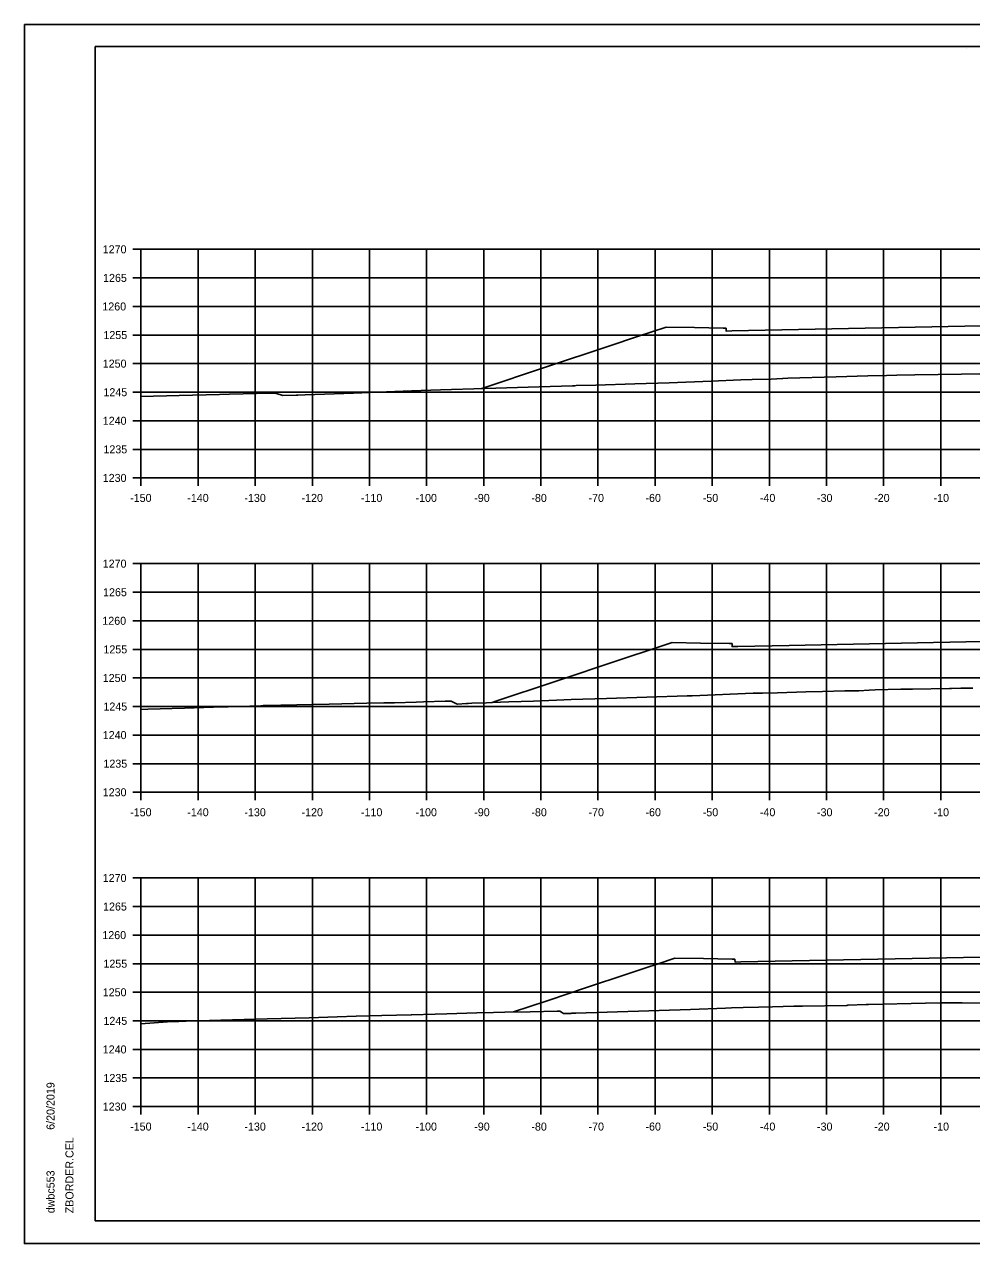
# Model space of a CAD drawing. Extents: x -70 to 701944, y -4 to 666871.
# Drawn here: x 669045.7 to 669211.5, y 662635.6 to 662848.9 of the extents above; entities that cross this region are included whole.
import ezdxf

# ---------------------------------------------------------------- set-up
doc = ezdxf.new("R2010")
doc.units = 0
for name, color, linetype in [('R_Axis', 7, 'Continuous'), ('R_Axis Annot', 7, 'Continuous'), ('R_Border', 7, 'Continuous'), ('R_Exist Surface', 7, 'Continuous'), ('R_Fin Surface', 7, 'Continuous'), ('R_Grid', 7, 'Continuous'), ('R_No Plot', 7, 'Continuous')]:
    doc.layers.add(name, color=color, linetype=linetype)

msp = doc.modelspace()

# ---------------------------------------------------------------- linework, layer by layer
at = {"layer": 'R_Axis'}
for p, q in [((669064.67, 662809.55), (669066.07, 662809.55)), ((669066.07, 662769.55), (669066.07, 662809.55)), ((669064.67, 662804.55), (669066.07, 662804.55)), ((669064.67, 662799.55), (669066.07, 662799.55)), ((669064.67, 662794.55), (669066.07, 662794.55)), ((669064.67, 662789.55), (669066.07, 662789.55)), ((669064.67, 662784.55), (669066.07, 662784.55)), ((669064.67, 662779.55), (669066.07, 662779.55)), ((669064.67, 662774.55), (669066.07, 662774.55)), ((669064.67, 662769.55), (669066.07, 662769.55)), ((669066.07, 662769.55), (669366.07, 662769.55)), ((669066.07, 662768.15), (669066.07, 662769.55)), ((669076.07, 662768.15), (669076.07, 662769.55)), ((669086.07, 662768.15), (669086.07, 662769.55)), ((669096.07, 662768.15), (669096.07, 662769.55)), ((669106.07, 662768.15), (669106.07, 662769.55)), ((669116.07, 662768.15), (669116.07, 662769.55)), ((669126.07, 662768.15), (669126.07, 662769.55)), ((669136.07, 662768.15), (669136.07, 662769.55)), ((669146.07, 662768.15), (669146.07, 662769.55)), ((669156.07, 662768.15), (669156.07, 662769.55)), ((669166.07, 662768.15), (669166.07, 662769.55)), ((669176.07, 662768.15), (669176.07, 662769.55)), ((669186.07, 662768.15), (669186.07, 662769.55)), ((669196.07, 662768.15), (669196.07, 662769.55)), ((669206.07, 662768.15), (669206.07, 662769.55)), ((669064.67, 662754.55), (669066.07, 662754.55)), ((669066.07, 662714.55), (669066.07, 662754.55)), ((669064.67, 662749.55), (669066.07, 662749.55)), ((669064.67, 662744.55), (669066.07, 662744.55)), ((669064.67, 662739.55), (669066.07, 662739.55)), ((669064.67, 662734.55), (669066.07, 662734.55)), ((669064.67, 662729.55), (669066.07, 662729.55)), ((669064.67, 662724.55), (669066.07, 662724.55)), ((669064.67, 662719.55), (669066.07, 662719.55)), ((669064.67, 662714.55), (669066.07, 662714.55)), ((669066.07, 662714.55), (669366.07, 662714.55)), ((669066.07, 662713.15), (669066.07, 662714.55)), ((669076.07, 662713.15), (669076.07, 662714.55)), ((669086.07, 662713.15), (669086.07, 662714.55)), ((669096.07, 662713.15), (669096.07, 662714.55)), ((669106.07, 662713.15), (669106.07, 662714.55)), ((669116.07, 662713.15), (669116.07, 662714.55)), ((669126.07, 662713.15), (669126.07, 662714.55)), ((669136.07, 662713.15), (669136.07, 662714.55)), ((669146.07, 662713.15), (669146.07, 662714.55)), ((669156.07, 662713.15), (669156.07, 662714.55)), ((669166.07, 662713.15), (669166.07, 662714.55)), ((669176.07, 662713.15), (669176.07, 662714.55)), ((669186.07, 662713.15), (669186.07, 662714.55)), ((669196.07, 662713.15), (669196.07, 662714.55)), ((669206.07, 662713.15), (669206.07, 662714.55)), ((669064.67, 662699.55), (669066.07, 662699.55)), ((669066.07, 662659.55), (669066.07, 662699.55)), ((669064.67, 662694.55), (669066.07, 662694.55)), ((669064.67, 662689.55), (669066.07, 662689.55)), ((669064.67, 662684.55), (669066.07, 662684.55)), ((669064.67, 662679.55), (669066.07, 662679.55)), ((669064.67, 662674.55), (669066.07, 662674.55)), ((669064.67, 662669.55), (669066.07, 662669.55)), ((669064.67, 662664.55), (669066.07, 662664.55)), ((669064.67, 662659.55), (669066.07, 662659.55)), ((669066.07, 662659.55), (669366.07, 662659.55)), ((669066.07, 662658.15), (669066.07, 662659.55)), ((669076.07, 662658.15), (669076.07, 662659.55)), ((669086.07, 662658.15), (669086.07, 662659.55)), ((669096.07, 662658.15), (669096.07, 662659.55)), ((669106.07, 662658.15), (669106.07, 662659.55)), ((669116.07, 662658.15), (669116.07, 662659.55)), ((669126.07, 662658.15), (669126.07, 662659.55)), ((669136.07, 662658.15), (669136.07, 662659.55)), ((669146.07, 662658.15), (669146.07, 662659.55)), ((669156.07, 662658.15), (669156.07, 662659.55)), ((669166.07, 662658.15), (669166.07, 662659.55)), ((669176.07, 662658.15), (669176.07, 662659.55)), ((669186.07, 662658.15), (669186.07, 662659.55)), ((669196.07, 662658.15), (669196.07, 662659.55)), ((669206.07, 662658.15), (669206.07, 662659.55))]:
    msp.add_line(p, q, dxfattribs=at)
at = {"layer": 'R_Border'}
for p, q in [((669058.07, 662845.01), (669374.25, 662845.01)), ((669058.07, 662639.55), (669058.07, 662845.01)), ((669210.59, 662844.75), (669210.59, 662844.75)), ((669210.59, 662844.75), (669210.59, 662844.75)), ((669058.07, 662639.55), (669058.07, 662639.55)), ((669374.25, 662639.55), (669058.07, 662639.55))]:
    msp.add_line(p, q, dxfattribs=at)
at = {"layer": 'R_Exist Surface'}
for points in [[(669066.07, 662783.78), (669072.74, 662783.95), (669079.83, 662784.13), (669081.59, 662784.19), (669088.7, 662784.37), (669089.25, 662784.37), (669089.55, 662784.38), (669090.55, 662784.07), (669090.92, 662783.95), (669093.26, 662784.01), (669093.53, 662784.02), (669094.79, 662784.06), (669103.28, 662784.37), (669110.52, 662784.66), (669113.41, 662784.77), (669118.49, 662784.95), (669126.26, 662785.21), (669135.8, 662785.5), (669141.63, 662785.67), (669142.01, 662785.69), (669142.25, 662785.7), (669145.67, 662785.79), (669152.54, 662785.99), (669158.53, 662786.21), (669165.86, 662786.48), (669171.1, 662786.69), (669173.05, 662786.77), (669176.38, 662786.85), (669178.37, 662786.96), (669178.44, 662786.96), (669179.28, 662786.98), (669187.76, 662787.24), (669193.3, 662787.39), (669196.6, 662787.45), (669198.39, 662787.54), (669201.53, 662787.6), (669209.69, 662787.71), (669212.91, 662787.76)], [(669066.07, 662729.04), (669067.26, 662729.08), (669073.7, 662729.27), (669078.79, 662729.42), (669081.36, 662729.49), (669087.07, 662729.69), (669087.47, 662729.7), (669087.7, 662729.71), (669099.04, 662729.97), (669105.62, 662730.14), (669108.59, 662730.22), (669110.46, 662730.22), (669114.27, 662730.33), (669115.52, 662730.37), (669119.31, 662730.48), (669119.31, 662730.48), (669119.31, 662730.48), (669120.04, 662730.49), (669120.37, 662730.49), (669121.33, 662730.01), (669121.47, 662729.96), (669123.05, 662730.06), (669123.37, 662730.08), (669123.97, 662730.12), (669126.53, 662730.21), (669127.56, 662730.26), (669130.45, 662730.37), (669134.81, 662730.5), (669138.79, 662730.66), (669141.4, 662730.77), (669147.57, 662730.94), (669161.69, 662731.41), (669162.33, 662731.43), (669162.55, 662731.44), (669173.26, 662731.86), (669174.25, 662731.88), (669174.84, 662731.91), (669177.47, 662731.96), (669182.43, 662732.11), (669185.38, 662732.2), (669189.27, 662732.28), (669191.7, 662732.31), (669193.52, 662732.41), (669194.57, 662732.46), (669199.1, 662732.56), (669201.11, 662732.61), (669207.62, 662732.71), (669207.95, 662732.72), (669209.61, 662732.74), (669209.66, 662732.74), (669211.66, 662732.76)], [(669066.07, 662674.03), (669070.7, 662674.4), (669072.68, 662674.46), (669074, 662674.5), (669076.02, 662674.56), (669088.14, 662674.92), (669095.49, 662675.09), (669100.4, 662675.24), (669103.76, 662675.34), (669108.25, 662675.48), (669113.34, 662675.59), (669113.39, 662675.59), (669113.45, 662675.59), (669117.59, 662675.69), (669119.59, 662675.77), (669124.84, 662675.96), (669127.77, 662676.03), (669129.76, 662676.09), (669134.18, 662676.15), (669138.91, 662676.24), (669139.2, 662676.25), (669139.41, 662676.25), (669139.83, 662675.95), (669140.02, 662675.81), (669140.88, 662675.84), (669141.2, 662675.86), (669141.29, 662675.86), (669141.49, 662675.87), (669142.18, 662675.89), (669162.24, 662676.55), (669168.37, 662676.78), (669169.42, 662676.81), (669171.5, 662676.9), (669174.19, 662676.94), (669176.61, 662676.99), (669180.35, 662677.1), (669180.64, 662677.11), (669181.89, 662677.12), (669189.61, 662677.26), (669189.63, 662677.26), (669189.82, 662677.27), (669193.02, 662677.41), (669193.44, 662677.42), (669203.37, 662677.67), (669206.12, 662677.71), (669206.12, 662677.71), (669206.87, 662677.71), (669207.02, 662677.73), (669209.82, 662677.7), (669218.29, 662677.64)]]:
    msp.add_lwpolyline(points, dxfattribs=at)
at = {"layer": 'R_Fin Surface'}
for points in [[(669125.72, 662785.19), (669136.91, 662788.93), (669147.94, 662792.6), (669153, 662794.29), (669157.99, 662795.95), (669162.99, 662795.85), (669167.99, 662795.75), (669168.49, 662795.75), (669168.5, 662795.25), (669169.5, 662795.27), (669201.58, 662795.91), (669216.07, 662796.2), (669248.07, 662795.56), (669249.07, 662795.54), (669249.08, 662796.04), (669249.58, 662796.04), (669254.58, 662796.14), (669259.58, 662796.24), (669276.39, 662790.64)], [(669127.53, 662730.26), (669128.17, 662730.48), (669138.23, 662733.84), (669141.2, 662734.83), (669147.12, 662736.79), (669159.03, 662740.75), (669164.03, 662740.65), (669169.03, 662740.55), (669169.53, 662740.55), (669169.54, 662740.05), (669170.54, 662740.07), (669179.51, 662740.25), (669216.07, 662740.99), (669248.07, 662740.35), (669249.07, 662740.33), (669249.08, 662740.83), (669249.58, 662740.83), (669254.58, 662740.93), (669259.58, 662741.03), (669275.2, 662735.82)], [(669131.26, 662676.11), (669136.98, 662678), (669141.16, 662679.39), (669143.21, 662680.07), (669151.97, 662683.01), (669154.47, 662683.84), (669156.58, 662684.54), (669156.59, 662684.55), (669159.55, 662685.54), (669164.55, 662685.44), (669169.55, 662685.34), (669170.05, 662685.34), (669170.06, 662684.84), (669171.06, 662684.86), (669216.07, 662685.76), (669248.07, 662685.12), (669249.07, 662685.1), (669249.08, 662685.6), (669249.58, 662685.6), (669254.58, 662685.7), (669259.58, 662685.8), (669272.9, 662681.36)]]:
    msp.add_lwpolyline(points, dxfattribs=at)
at = {"layer": 'R_Grid'}
for p, q in [((669066.07, 662809.55), (669366.07, 662809.55)), ((669066.07, 662769.55), (669066.07, 662809.55)), ((669076.07, 662769.55), (669076.07, 662809.55)), ((669086.07, 662769.55), (669086.07, 662809.55)), ((669096.07, 662769.55), (669096.07, 662809.55)), ((669106.07, 662769.55), (669106.07, 662809.55)), ((669116.07, 662769.55), (669116.07, 662809.55)), ((669126.07, 662769.55), (669126.07, 662809.55)), ((669136.07, 662769.55), (669136.07, 662809.55)), ((669146.07, 662769.55), (669146.07, 662809.55)), ((669156.07, 662769.55), (669156.07, 662809.55)), ((669166.07, 662769.55), (669166.07, 662809.55)), ((669176.07, 662769.55), (669176.07, 662809.55)), ((669186.07, 662769.55), (669186.07, 662809.55)), ((669196.07, 662769.55), (669196.07, 662809.55)), ((669206.07, 662769.55), (669206.07, 662809.55)), ((669066.07, 662804.55), (669366.07, 662804.55)), ((669066.07, 662799.55), (669366.07, 662799.55)), ((669066.07, 662794.55), (669366.07, 662794.55)), ((669066.07, 662789.55), (669366.07, 662789.55)), ((669066.07, 662784.55), (669366.07, 662784.55)), ((669066.07, 662779.55), (669366.07, 662779.55)), ((669066.07, 662774.55), (669366.07, 662774.55)), ((669066.07, 662769.55), (669366.07, 662769.55)), ((669066.07, 662754.55), (669366.07, 662754.55)), ((669066.07, 662714.55), (669066.07, 662754.55)), ((669076.07, 662714.55), (669076.07, 662754.55)), ((669086.07, 662714.55), (669086.07, 662754.55)), ((669096.07, 662714.55), (669096.07, 662754.55)), ((669106.07, 662714.55), (669106.07, 662754.55)), ((669116.07, 662714.55), (669116.07, 662754.55)), ((669126.07, 662714.55), (669126.07, 662754.55)), ((669136.07, 662714.55), (669136.07, 662754.55)), ((669146.07, 662714.55), (669146.07, 662754.55)), ((669156.07, 662714.55), (669156.07, 662754.55)), ((669166.07, 662714.55), (669166.07, 662754.55)), ((669176.07, 662714.55), (669176.07, 662754.55)), ((669186.07, 662714.55), (669186.07, 662754.55)), ((669196.07, 662714.55), (669196.07, 662754.55)), ((669206.07, 662714.55), (669206.07, 662754.55)), ((669066.07, 662749.55), (669366.07, 662749.55)), ((669066.07, 662744.55), (669366.07, 662744.55)), ((669066.07, 662739.55), (669366.07, 662739.55)), ((669066.07, 662734.55), (669366.07, 662734.55)), ((669066.07, 662729.55), (669366.07, 662729.55)), ((669066.07, 662724.55), (669366.07, 662724.55)), ((669066.07, 662719.55), (669366.07, 662719.55)), ((669066.07, 662714.55), (669366.07, 662714.55)), ((669066.07, 662699.55), (669366.07, 662699.55)), ((669066.07, 662659.55), (669066.07, 662699.55)), ((669076.07, 662659.55), (669076.07, 662699.55)), ((669086.07, 662659.55), (669086.07, 662699.55)), ((669096.07, 662659.55), (669096.07, 662699.55)), ((669106.07, 662659.55), (669106.07, 662699.55)), ((669116.07, 662659.55), (669116.07, 662699.55)), ((669126.07, 662659.55), (669126.07, 662699.55)), ((669136.07, 662659.55), (669136.07, 662699.55)), ((669146.07, 662659.55), (669146.07, 662699.55)), ((669156.07, 662659.55), (669156.07, 662699.55)), ((669166.07, 662659.55), (669166.07, 662699.55)), ((669176.07, 662659.55), (669176.07, 662699.55)), ((669186.07, 662659.55), (669186.07, 662699.55)), ((669196.07, 662659.55), (669196.07, 662699.55)), ((669206.07, 662659.55), (669206.07, 662699.55)), ((669066.07, 662694.55), (669366.07, 662694.55)), ((669066.07, 662689.55), (669366.07, 662689.55)), ((669066.07, 662684.55), (669366.07, 662684.55)), ((669066.07, 662679.55), (669366.07, 662679.55)), ((669066.07, 662674.55), (669366.07, 662674.55)), ((669066.07, 662669.55), (669366.07, 662669.55)), ((669066.07, 662664.55), (669366.07, 662664.55)), ((669066.07, 662659.55), (669366.07, 662659.55))]:
    msp.add_line(p, q, dxfattribs=at)
at = {"layer": 'R_No Plot'}
for p, q in [((669045.67, 662848.91), (669379, 662848.91)), ((669045.67, 662635.57), (669379, 662635.57))]:
    msp.add_line(p, q, dxfattribs=at)
for points in [[(669045.66, 662848.91), (669379, 662848.91), (669379, 662635.57), (669045.66, 662635.57)], [(669291.99, 662845.01), (669291.99, 662835.13), (669327.72, 662835.13), (669327.72, 662832.21), (669350.92, 662832.21), (669350.92, 662807.88), (669374.25, 662807.88), (669374.25, 662639.55), (669058.07, 662639.55), (669058.07, 662845.01)]]:
    msp.add_lwpolyline(points, close=True, dxfattribs=at)

# ---------------------------------------------------------------- texts
at = {"layer": 'R_Axis Annot'}
for s, p in [('1270', (669059.38, 662808.85)), ('1265', (669059.44, 662803.85)), ('1260', (669059.31, 662798.85)), ('1255', (669059.5, 662793.85)), ('1250', (669059.38, 662788.85)), ('1245', (669059.5, 662783.85)), ('1240', (669059.38, 662778.85)), ('1235', (669059.5, 662773.85)), ('1230', (669059.38, 662768.85)), ('-150', (669064.18, 662765.35)), ('-140', (669074.18, 662765.35)), ('-130', (669084.18, 662765.35)), ('-120', (669094.18, 662765.35)), ('-110', (669104.58, 662765.35)), ('-100', (669114.13, 662765.35)), ('-90', (669124.41, 662765.35)), ('-80', (669134.41, 662765.35)), ('-70', (669144.41, 662765.35)), ('-60', (669154.38, 662765.35)), ('-50', (669164.41, 662765.35)), ('-40', (669174.41, 662765.35)), ('-30', (669184.41, 662765.35)), ('-20', (669194.41, 662765.35)), ('-10', (669204.81, 662765.35)), ('1270', (669059.38, 662753.85)), ('1265', (669059.44, 662748.85)), ('1260', (669059.31, 662743.85)), ('1255', (669059.5, 662738.85)), ('1250', (669059.38, 662733.85)), ('1245', (669059.5, 662728.85)), ('1240', (669059.38, 662723.85)), ('1235', (669059.5, 662718.85)), ('1230', (669059.38, 662713.85)), ('-150', (669064.18, 662710.35)), ('-140', (669074.18, 662710.35)), ('-130', (669084.18, 662710.35)), ('-120', (669094.18, 662710.35)), ('-110', (669104.58, 662710.35)), ('-100', (669114.13, 662710.35)), ('-90', (669124.41, 662710.35)), ('-80', (669134.41, 662710.35)), ('-70', (669144.41, 662710.35)), ('-60', (669154.38, 662710.35)), ('-50', (669164.41, 662710.35)), ('-40', (669174.41, 662710.35)), ('-30', (669184.41, 662710.35)), ('-20', (669194.41, 662710.35)), ('-10', (669204.81, 662710.35)), ('1270', (669059.38, 662698.85)), ('1265', (669059.44, 662693.85)), ('1260', (669059.31, 662688.85)), ('1255', (669059.5, 662683.85)), ('1250', (669059.38, 662678.85)), ('1245', (669059.5, 662673.85)), ('1240', (669059.38, 662668.85)), ('1235', (669059.5, 662663.85)), ('1230', (669059.38, 662658.85)), ('-150', (669064.18, 662655.35)), ('-140', (669074.18, 662655.35)), ('-130', (669084.18, 662655.35)), ('-120', (669094.18, 662655.35)), ('-110', (669104.58, 662655.35)), ('-100', (669114.13, 662655.35)), ('-90', (669124.41, 662655.35)), ('-80', (669134.41, 662655.35)), ('-70', (669144.41, 662655.35)), ('-60', (669154.38, 662655.35)), ('-50', (669164.41, 662655.35)), ('-40', (669174.41, 662655.35)), ('-30', (669184.41, 662655.35)), ('-20', (669194.41, 662655.35)), ('-10', (669204.81, 662655.35))]:
    msp.add_text(s, height=1.4, dxfattribs=at).set_placement(p)
at = {"layer": 'R_Border'}
for s, p in [('6/20/2019', (669050.94, 662655.48)), ('ZBORDER.CEL', (669054.26, 662640.88)), ('dwbc553', (669050.94, 662640.88))]:
    msp.add_text(s, height=1.4, rotation=90, dxfattribs=at).set_placement(p)

doc.saveas('drawing.dxf')
